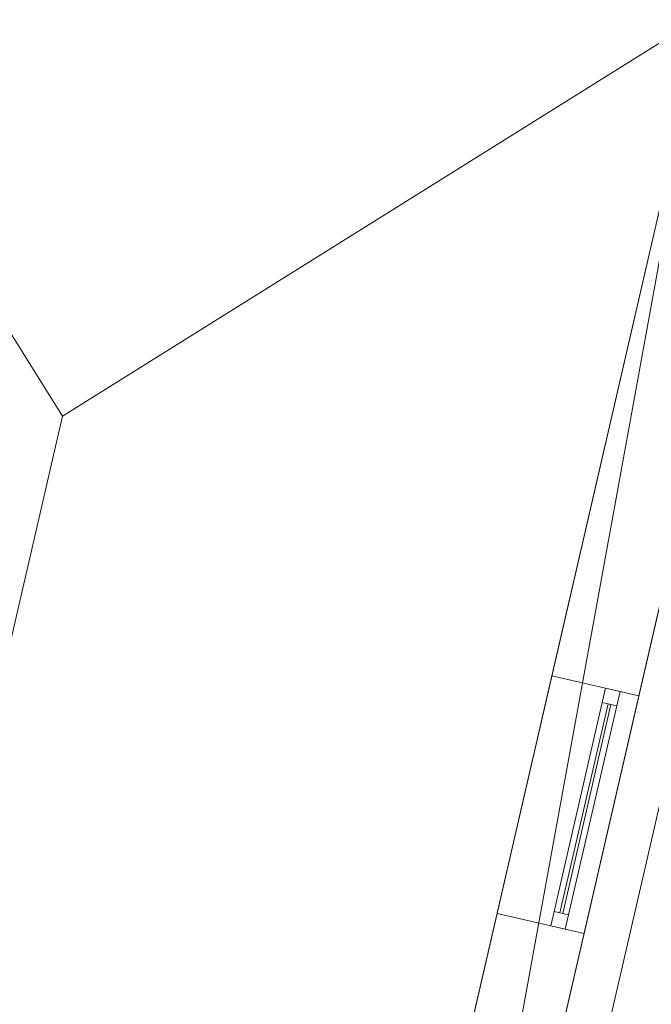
# Model space of a CAD drawing. Header units: millimetres. Extents: x -430348 to -225823, y -86243 to 5084.
# Tile 860 of 1056: x -316217 to -314094, y -64911 to -61602. Entities that reach past the tile are written whole.
import ezdxf

# ---------------------------------------------------------------- set-up
doc = ezdxf.new("R2010")
doc.units = ezdxf.units.MM
for name, color, linetype, lineweight in [('A-GLAZ-CURT', 52, 'Continuous', 9), ('A-GLAZ-CWMG', 51, 'Continuous', 9), ('A-ROOF', 132, 'Continuous', 9), ('A-WALL', 113, 'Continuous', 9)]:
    doc.layers.add(name, color=color, linetype=linetype, lineweight=lineweight)

# ---------------------------------------------------------------- blocks, each defined once
blk = doc.blocks.new('System Panel - Glazed-555588-_3D_ Copy 1')
at = {"layer": 'A-GLAZ-CURT', "transparency": 33554471}
mesh = blk.add_polyface(dxfattribs=at)
corners = [(-360, 5), (-360, 5, 525), (360, 5, 525), (360, 5)]
mesh.append_faces([[corners[k] for k in face] for face in [(1, 2, 3, 0)]])
mesh = blk.add_polyface(dxfattribs=at)
corners = [(360, -5), (-360, -5), (-360, 5), (360, 5)]
mesh.append_faces([[corners[k] for k in face] for face in [(0, 1, 2, 3)]])
mesh = blk.add_polyface(dxfattribs=at)
corners = [(-360, -5, 525), (360, -5, 525), (360, 5, 525), (-360, 5, 525)]
mesh.append_faces([[corners[k] for k in face] for face in [(3, 0, 1, 2)]])
mesh = blk.add_polyface(dxfattribs=at)
corners = [(-360, -5), (-360, -5, 525), (-360, 5, 525), (-360, 5)]
mesh.append_faces([[corners[k] for k in face] for face in [(0, 1, 2, 3)]])
mesh = blk.add_polyface(dxfattribs=at)
corners = [(360, -5, 525), (360, -5), (360, 5), (360, 5, 525)]
mesh.append_faces([[corners[k] for k in face] for face in [(0, 1, 2, 3)]])
mesh = blk.add_polyface(dxfattribs=at)
corners = [(-360, -5), (360, -5), (360, -5, 525), (-360, -5, 525)]
mesh.append_faces([[corners[k] for k in face] for face in [(2, 3, 0, 1)]])
blk = doc.blocks.new('Rectangular Mullion - 50mm x 50mm-317993-_3D_ Copy 1')
at = {"layer": 'A-GLAZ-CWMG'}
mesh = blk.add_polyface(dxfattribs=at)
corners = [(0, 25), (-50, 25), (-50, -25), (0, -25)]
mesh.append_faces([[corners[k] for k in face] for face in [(2, 3, 0, 1)]])
mesh = blk.add_polyface(dxfattribs=at)
corners = [(-50, 25), (0, 25), (0, 25, -450), (-50, 25, -450)]
mesh.append_faces([[corners[k] for k in face] for face in [(3, 0, 1, 2)]])
mesh = blk.add_polyface(dxfattribs=at)
corners = [(-50, -25), (-50, 25), (-50, 25, -450), (-50, -25, -450)]
mesh.append_faces([[corners[k] for k in face] for face in [(3, 0, 1, 2)]])
mesh = blk.add_polyface(dxfattribs=at)
corners = [(0, 25), (0, -25), (0, -25, -450), (0, 25, -450)]
mesh.append_faces([[corners[k] for k in face] for face in [(3, 0, 1, 2)]])
mesh = blk.add_polyface(dxfattribs=at)
corners = [(0, -25), (-50, -25), (-50, -25, -450), (0, -25, -450)]
mesh.append_faces([[corners[k] for k in face] for face in [(3, 0, 1, 2)]])
blk = doc.blocks.new('Rectangular Mullion - 50mm x 50mm-481441-_3D_ Copy 1')
at = {"layer": 'A-GLAZ-CWMG'}
mesh = blk.add_polyface(dxfattribs=at)
corners = [(0, 25), (-50, 25), (-50, -25), (0, -25)]
mesh.append_faces([[corners[k] for k in face] for face in [(2, 3, 0, 1)]])
mesh = blk.add_polyface(dxfattribs=at)
corners = [(0, 25, -720), (0, -25, -720), (-50, -25, -720), (-50, 25, -720)]
mesh.append_faces([[corners[k] for k in face] for face in [(0, 1, 2, 3)]])
mesh = blk.add_polyface(dxfattribs=at)
corners = [(-50, 25), (0, 25), (0, 25, -720), (-50, 25, -720)]
mesh.append_faces([[corners[k] for k in face] for face in [(3, 0, 1, 2)]])
mesh = blk.add_polyface(dxfattribs=at)
corners = [(-50, -25), (-50, 25), (-50, 25, -720), (-50, -25, -720)]
mesh.append_faces([[corners[k] for k in face] for face in [(3, 0, 1, 2)]])
mesh = blk.add_polyface(dxfattribs=at)
corners = [(0, 25), (0, -25), (0, -25, -720), (0, 25, -720)]
mesh.append_faces([[corners[k] for k in face] for face in [(3, 0, 1, 2)]])
mesh = blk.add_polyface(dxfattribs=at)
corners = [(0, -25), (-50, -25), (-50, -25, -720), (0, -25, -720)]
mesh.append_faces([[corners[k] for k in face] for face in [(3, 0, 1, 2)]])
blk = doc.blocks.new('Rectangular Mullion - 50mm x 50mm-293983-_3D_ Copy 1')
at = {"layer": 'A-GLAZ-CWMG'}
mesh = blk.add_polyface(dxfattribs=at)
corners = [(0, 25), (-50, 25), (-50, -25), (0, -25)]
mesh.append_faces([[corners[k] for k in face] for face in [(3, 0, 1, 2)]])
mesh = blk.add_polyface(dxfattribs=at)
corners = [(-50, 25), (0, 25), (0, 25, -600), (-50, 25, -600)]
mesh.append_faces([[corners[k] for k in face] for face in [(0, 1, 2, 3)]])
mesh = blk.add_polyface(dxfattribs=at)
corners = [(-50, -25), (-50, 25), (-50, 25, -600), (-50, -25, -600)]
mesh.append_faces([[corners[k] for k in face] for face in [(0, 1, 2, 3)]])
mesh = blk.add_polyface(dxfattribs=at)
corners = [(0, 25), (0, -25), (0, -25, -600), (0, 25, -600)]
mesh.append_faces([[corners[k] for k in face] for face in [(0, 1, 2, 3)]])
mesh = blk.add_polyface(dxfattribs=at)
corners = [(0, -25), (-50, -25), (-50, -25, -600), (0, -25, -600)]
mesh.append_faces([[corners[k] for k in face] for face in [(0, 1, 2, 3)]])
blk = doc.blocks.new('Rectangular Mullion - 50mm x 50mm-481440-_3D_ Copy 1')
at = {"layer": 'A-GLAZ-CWMG'}
mesh = blk.add_polyface(dxfattribs=at)
corners = [(0, 25), (-50, 25), (-50, -25), (0, -25)]
mesh.append_faces([[corners[k] for k in face] for face in [(2, 3, 0, 1)]])
mesh = blk.add_polyface(dxfattribs=at)
corners = [(0, 25, -720), (0, -25, -720), (-50, -25, -720), (-50, 25, -720)]
mesh.append_faces([[corners[k] for k in face] for face in [(0, 1, 2, 3)]])
mesh = blk.add_polyface(dxfattribs=at)
corners = [(-50, 25), (0, 25), (0, 25, -720), (-50, 25, -720)]
mesh.append_faces([[corners[k] for k in face] for face in [(3, 0, 1, 2)]])
mesh = blk.add_polyface(dxfattribs=at)
corners = [(-50, -25), (-50, 25), (-50, 25, -720), (-50, -25, -720)]
mesh.append_faces([[corners[k] for k in face] for face in [(3, 0, 1, 2)]])
mesh = blk.add_polyface(dxfattribs=at)
corners = [(0, 25), (0, -25), (0, -25, -720), (0, 25, -720)]
mesh.append_faces([[corners[k] for k in face] for face in [(3, 0, 1, 2)]])
mesh = blk.add_polyface(dxfattribs=at)
corners = [(0, -25), (-50, -25), (-50, -25, -720), (0, -25, -720)]
mesh.append_faces([[corners[k] for k in face] for face in [(3, 0, 1, 2)]])
blk = doc.blocks.new('System Panel - Glazed-555589-_3D_ Copy 1')
at = {"layer": 'A-GLAZ-CURT', "transparency": 33554471}
mesh = blk.add_polyface(dxfattribs=at)
corners = [(-360, 5), (-360, 5, 375), (360, 5, 375), (360, 5)]
mesh.append_faces([[corners[k] for k in face] for face in [(1, 2, 3, 0)]])
mesh = blk.add_polyface(dxfattribs=at)
corners = [(360, -5), (-360, -5), (-360, 5), (360, 5)]
mesh.append_faces([[corners[k] for k in face] for face in [(0, 1, 2, 3)]])
mesh = blk.add_polyface(dxfattribs=at)
corners = [(-360, -5, 375), (360, -5, 375), (360, 5, 375), (-360, 5, 375)]
mesh.append_faces([[corners[k] for k in face] for face in [(3, 0, 1, 2)]])
mesh = blk.add_polyface(dxfattribs=at)
corners = [(-360, -5), (-360, -5, 375), (-360, 5, 375), (-360, 5)]
mesh.append_faces([[corners[k] for k in face] for face in [(0, 1, 2, 3)]])
mesh = blk.add_polyface(dxfattribs=at)
corners = [(360, -5, 375), (360, -5), (360, 5), (360, 5, 375)]
mesh.append_faces([[corners[k] for k in face] for face in [(0, 1, 2, 3)]])
mesh = blk.add_polyface(dxfattribs=at)
corners = [(-360, -5), (360, -5), (360, -5, 375), (-360, -5, 375)]
mesh.append_faces([[corners[k] for k in face] for face in [(2, 3, 0, 1)]])
blk = doc.blocks.new('Rectangular Mullion - 50mm x 50mm-293985-_3D_ Copy 1')
at = {"layer": 'A-GLAZ-CWMG'}
mesh = blk.add_polyface(dxfattribs=at)
corners = [(0, 25, -600), (0, -25, -600), (-50, -25, -600), (-50, 25, -600)]
mesh.append_faces([[corners[k] for k in face] for face in [(3, 0, 1, 2)]])
mesh = blk.add_polyface(dxfattribs=at)
corners = [(-50, 25), (0, 25), (0, 25, -600), (-50, 25, -600)]
mesh.append_faces([[corners[k] for k in face] for face in [(0, 1, 2, 3)]])
mesh = blk.add_polyface(dxfattribs=at)
corners = [(-50, -25), (-50, 25), (-50, 25, -600), (-50, -25, -600)]
mesh.append_faces([[corners[k] for k in face] for face in [(0, 1, 2, 3)]])
mesh = blk.add_polyface(dxfattribs=at)
corners = [(0, 25), (0, -25), (0, -25, -600), (0, 25, -600)]
mesh.append_faces([[corners[k] for k in face] for face in [(0, 1, 2, 3)]])
mesh = blk.add_polyface(dxfattribs=at)
corners = [(0, -25), (-50, -25), (-50, -25, -600), (0, -25, -600)]
mesh.append_faces([[corners[k] for k in face] for face in [(0, 1, 2, 3)]])
blk = doc.blocks.new('Rectangular Mullion - 50mm x 50mm-317995-_3D_ Copy 1')
at = {"layer": 'A-GLAZ-CWMG'}
mesh = blk.add_polyface(dxfattribs=at)
corners = [(0, 25, -450), (0, -25, -450), (-50, -25, -450), (-50, 25, -450)]
mesh.append_faces([[corners[k] for k in face] for face in [(0, 1, 2, 3)]])
mesh = blk.add_polyface(dxfattribs=at)
corners = [(-50, 25), (0, 25), (0, 25, -450), (-50, 25, -450)]
mesh.append_faces([[corners[k] for k in face] for face in [(3, 0, 1, 2)]])
mesh = blk.add_polyface(dxfattribs=at)
corners = [(-50, -25), (-50, 25), (-50, 25, -450), (-50, -25, -450)]
mesh.append_faces([[corners[k] for k in face] for face in [(3, 0, 1, 2)]])
mesh = blk.add_polyface(dxfattribs=at)
corners = [(0, 25), (0, -25), (0, -25, -450), (0, 25, -450)]
mesh.append_faces([[corners[k] for k in face] for face in [(3, 0, 1, 2)]])
mesh = blk.add_polyface(dxfattribs=at)
corners = [(0, -25), (-50, -25), (-50, -25, -450), (0, -25, -450)]
mesh.append_faces([[corners[k] for k in face] for face in [(3, 0, 1, 2)]])
blk = doc.blocks.new('Rectangular Mullion - 50mm x 50mm-494554-_3D_ Copy 1')
at = {"layer": 'A-GLAZ-CWMG'}
mesh = blk.add_polyface(dxfattribs=at)
corners = [(25, 25), (-25, 25), (-25, -25), (25, -25)]
mesh.append_faces([[corners[k] for k in face] for face in [(2, 3, 0, 1)]])
mesh = blk.add_polyface(dxfattribs=at)
corners = [(25, 25, -720), (25, -25, -720), (-25, -25, -720), (-25, 25, -720)]
mesh.append_faces([[corners[k] for k in face] for face in [(0, 1, 2, 3)]])
mesh = blk.add_polyface(dxfattribs=at)
corners = [(-25, 25), (25, 25), (25, 25, -720), (-25, 25, -720)]
mesh.append_faces([[corners[k] for k in face] for face in [(3, 0, 1, 2)]])
mesh = blk.add_polyface(dxfattribs=at)
corners = [(-25, -25), (-25, 25), (-25, 25, -720), (-25, -25, -720)]
mesh.append_faces([[corners[k] for k in face] for face in [(3, 0, 1, 2)]])
mesh = blk.add_polyface(dxfattribs=at)
corners = [(25, 25), (25, -25), (25, -25, -720), (25, 25, -720)]
mesh.append_faces([[corners[k] for k in face] for face in [(3, 0, 1, 2)]])
mesh = blk.add_polyface(dxfattribs=at)
corners = [(25, -25), (-25, -25), (-25, -25, -720), (25, -25, -720)]
mesh.append_faces([[corners[k] for k in face] for face in [(3, 0, 1, 2)]])

msp = doc.modelspace()

# ---------------------------------------------------------------- block references
at = {"layer": 'A-GLAZ-CURT', "transparency": 33554471, "rotation": 76.99999999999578}
for name, p in [('System Panel - Glazed-555588-_3D_ Copy 1', (-314315.6, -64253.6, 60996.3)), ('System Panel - Glazed-555589-_3D_ Copy 1', (-314315.6, -64253.6, 61571.3))]:
    msp.add_blockref(name, p, dxfattribs=at)
at = {"layer": 'A-GLAZ-CWMG', "extrusion": (0, 0, -1), "rotation": 103.0000000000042}
for name, p in [('Rectangular Mullion - 50mm x 50mm-293983-_3D_ Copy 1', (314223.4, -63854.1, -60946.3)), ('Rectangular Mullion - 50mm x 50mm-317995-_3D_ Copy 1', (314223.4, -63854.1, -61546.3))]:
    msp.add_blockref(name, p, dxfattribs=at)
at = {"layer": 'A-GLAZ-CWMG', "extrusion": (0.224951, 0.97437, 0), "rotation": 90}
for name, p in [('Rectangular Mullion - 50mm x 50mm-481441-_3D_ Copy 1', (291805.8, 61996.3, -132952.4)), ('Rectangular Mullion - 50mm x 50mm-494554-_3D_ Copy 1', (291805.8, 61546.3, -132952.4))]:
    msp.add_blockref(name, p, dxfattribs=at)
at = {"layer": 'A-GLAZ-CWMG', "extrusion": (-0.224951, -0.97437, 0), "rotation": 270}
msp.add_blockref('Rectangular Mullion - 50mm x 50mm-481440-_3D_ Copy 1', (-291805.8, 60946.3, 133672.4), dxfattribs=at)
at = {"layer": 'A-GLAZ-CWMG', "rotation": 256.9999999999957}
for name, p in [('Rectangular Mullion - 50mm x 50mm-317993-_3D_ Copy 1', (-314407.9, -64653.1, 61996.3)), ('Rectangular Mullion - 50mm x 50mm-293985-_3D_ Copy 1', (-314407.9, -64653.1, 61546.3))]:
    msp.add_blockref(name, p, dxfattribs=at)

# ---------------------------------------------------------------- meshes
at = {"layer": 'A-ROOF'}
mesh = msp.add_polyface(dxfattribs=at)
corners = [(-317760.1, -60235.7, 64710), (-316073.9, -62934.2, 66314.9), (-316906.2, -66539.3, 66314.9), (-318592.4, -63840.9, 64710)]
mesh.append_faces([[corners[k] for k in face] for face in [(3, 0, 1, 2)]])
mesh = msp.add_polyface(dxfattribs=at)
corners = [(-317760.1, -60235.7, 64832.8), (-318592.4, -63840.9, 64832.8), (-316906.2, -66539.3, 66437.7), (-316073.9, -62934.2, 66437.7)]
mesh.append_faces([[corners[k] for k in face] for face in [(3, 0, 1, 2)]])
mesh = msp.add_polyface(dxfattribs=at)
corners = [(-313375.4, -61248, 64710), (-316073.9, -62934.2, 66314.9), (-317760.1, -60235.7, 64710)]
mesh.append_faces([[corners[k] for k in face] for face in [(1, 2, 0)]])
mesh = msp.add_polyface(dxfattribs=at)
corners = [(-313375.4, -61248, 64832.8), (-317760.1, -60235.7, 64832.8), (-316073.9, -62934.2, 66437.7)]
mesh.append_faces([[corners[k] for k in face] for face in [(0, 1, 2)]])
mesh = msp.add_polyface(dxfattribs=at)
corners = [(-315692.4, -71284, 64710), (-318165.5, -67326.2, 67063.9), (-316906.2, -66539.3, 66314.9), (-316073.9, -62934.2, 66314.9), (-313375.4, -61248, 64710)]
mesh.append_faces([[corners[k] for k in face] for face in [(2, 0, 1)]], dxfattribs={"vtx0": -1})
mesh.append_faces([[corners[k] for k in face] for face in [(2, 3, 4, 0)]], dxfattribs={"vtx3": -1})
mesh = msp.add_polyface(dxfattribs=at)
corners = [(-315692.4, -71284, 64832.8), (-313375.4, -61248, 64832.8), (-316073.9, -62934.2, 66437.7), (-316906.2, -66539.3, 66437.7), (-318165.5, -67326.2, 67186.7)]
mesh.append_faces([[corners[k] for k in face] for face in [(4, 0, 3)]], dxfattribs={"vtx1": -1})
mesh.append_faces([[corners[k] for k in face] for face in [(1, 2, 3, 0)]], dxfattribs={"vtx2": -1})
mesh = msp.add_polyface(dxfattribs=at)
corners = [(-313375.4, -61248, 64710), (-313375.4, -61248, 64832.8), (-315692.4, -71284, 64832.8), (-315692.4, -71284, 64710)]
mesh.append_faces([[corners[k] for k in face] for face in [(1, 2, 3, 0)]])
mesh = msp.add_polyface(dxfattribs=at)
corners = [(-333251.5, -67230.2, 64710), (-333611.1, -67147.1, 64710), (-333679.3, -67131.4, 64710), (-332936.9, -63916, 67063.9), (-332868.8, -63931.7, 67063.9), (-318165.5, -67326.2, 67063.9), (-315692.4, -71284, 64710), (-317681.3, -70824.8, 64710), (-317690.1, -70822.8, 64710), (-318995, -68313.3, 66244.7), (-321237.9, -70003.7, 64710), (-321247.5, -70001.5, 64710), (-321653.8, -69907.7, 64710), (-321663.7, -69905.4, 64710), (-322956.8, -67350.6, 66278.2), (-325209.1, -69086.9, 64710), (-325220, -69084.4, 64710), (-329743.8, -68040, 64710), (-329753.7, -68037.7, 64710), (-331029.5, -65517.1, 66257.1)]
mesh.append_faces([[corners[k] for k in face] for face in [(4, 2, 3)]], dxfattribs={"vtx0": -1})
mesh.append_faces([[corners[k] for k in face] for face in [(14, 5, 9)]], dxfattribs={"vtx0": -1, "vtx1": -1, "vtx2": -1})
mesh.append_faces([[corners[k] for k in face] for face in [(14, 19, 4, 5)]], dxfattribs={"vtx0": -1, "vtx1": -1, "vtx3": -1})
mesh.append_faces([[corners[k] for k in face] for face in [(4, 19, 0)]], dxfattribs={"vtx0": -1, "vtx2": -1})
mesh.append_faces([[corners[k] for k in face] for face in [(16, 17, 14, 15), (6, 7, 5)]], dxfattribs={"vtx1": -1})
mesh.append_faces([[corners[k] for k in face] for face in [(1, 2, 4, 0)]], dxfattribs={"vtx1": -1, "vtx2": -1})
mesh.append_faces([[corners[k] for k in face] for face in [(17, 18, 19, 14), (7, 8, 9, 5), (12, 13, 14, 9)]], dxfattribs={"vtx2": -1, "vtx3": -1})
mesh.append_faces([[corners[k] for k in face] for face in [(9, 10, 11, 12)]], dxfattribs={"vtx3": -1})
mesh = msp.add_polyface(dxfattribs=at)
corners = [(-333679.3, -67131.4, 64832.8), (-333262.4, -67227.7, 64832.8), (-331027.1, -65504.5, 66389.1), (-329743.8, -68040, 64832.8), (-325220, -69084.4, 64832.8), (-322954.5, -67337.9, 66410.2), (-321653.8, -69907.7, 64832.8), (-321247.5, -70001.5, 64832.8), (-318993, -68302.4, 66375.5), (-317681.3, -70824.8, 64832.8), (-315692.4, -71284, 64832.8), (-318165.5, -67326.2, 67186.7), (-332936.9, -63916, 67186.7)]
mesh.append_faces([[corners[k] for k in face] for face in [(5, 2, 3, 4)]], dxfattribs={"vtx0": -1})
mesh.append_faces([[corners[k] for k in face] for face in [(12, 2, 5, 11)]], dxfattribs={"vtx0": -1, "vtx1": -1, "vtx2": -1})
mesh.append_faces([[corners[k] for k in face] for face in [(5, 6, 8, 11)]], dxfattribs={"vtx1": -1, "vtx2": -1, "vtx3": -1})
mesh.append_faces([[corners[k] for k in face] for face in [(9, 10, 11, 8), (6, 7, 8)]], dxfattribs={"vtx2": -1})
mesh.append_faces([[corners[k] for k in face] for face in [(12, 0, 1, 2)]], dxfattribs={"vtx3": -1})
at = {"layer": 'A-WALL'}
mesh = msp.add_polyface(dxfattribs=at)
corners = [(-313627.3, -61672.2, 59055.2), (-313919.6, -61604.7, 59055.2), (-317372.6, -60807.5, 59055.2), (-317664.9, -60740, 59055.2), (-317597.4, -60447.7, 59055.2), (-317305.1, -60515.2, 59055.2), (-313852.1, -61312.4, 59055.2), (-313559.8, -61379.9, 59055.2)]
mesh.append_faces([[corners[k] for k in face] for face in [(5, 2, 3, 4)]], dxfattribs={"vtx0": -1})
mesh.append_faces([[corners[k] for k in face] for face in [(6, 0, 1, 2)]], dxfattribs={"vtx0": -1, "vtx3": -1})
mesh.append_faces([[corners[k] for k in face] for face in [(5, 6, 2)]], dxfattribs={"vtx1": -1, "vtx2": -1})
mesh.append_faces([[corners[k] for k in face] for face in [(6, 7, 0)]], dxfattribs={"vtx2": -1})
mesh = msp.add_polyface(dxfattribs=at)
corners = [(-317664.9, -60740, 59055.2), (-317372.6, -60807.5, 59055.2), (-313919.6, -61604.7, 59055.2), (-313627.3, -61672.2, 59055.2), (-313627.3, -61672.2, 64440.3), (-313627.3, -61672.2, 64817), (-313919.6, -61604.7, 65031), (-313939.1, -61600.2, 65045.2), (-317372.6, -60807.5, 65045.2), (-317407.9, -60799.4, 65045.2), (-317664.9, -60740, 64857.1), (-317664.9, -60740, 61720), (-315068.9, -61339.4, 64550), (-315068.9, -61339.4, 63450), (-316140.7, -61091.9, 63450), (-316140.7, -61091.9, 64550)]
mesh.append_faces([[corners[k] for k in face] for face in [(12, 7, 15)]], dxfattribs={"vtx0": -1, "vtx1": -1})
mesh.append_faces([[corners[k] for k in face] for face in [(7, 12, 4, 6)]], dxfattribs={"vtx0": -1, "vtx1": -1, "vtx2": -1})
mesh.append_faces([[corners[k] for k in face] for face in [(11, 13, 14), (13, 3, 4, 12)]], dxfattribs={"vtx0": -1, "vtx2": -1})
mesh.append_faces([[corners[k] for k in face] for face in [(15, 7, 8, 10)]], dxfattribs={"vtx0": -1, "vtx2": -1, "vtx3": -1})
mesh.append_faces([[corners[k] for k in face] for face in [(9, 10, 8)]], dxfattribs={"vtx1": -1})
mesh.append_faces([[corners[k] for k in face] for face in [(2, 3, 13, 11)]], dxfattribs={"vtx1": -1, "vtx2": -1, "vtx3": -1})
mesh.append_faces([[corners[k] for k in face] for face in [(10, 11, 14, 15)]], dxfattribs={"vtx1": -1, "vtx3": -1})
mesh.append_faces([[corners[k] for k in face] for face in [(4, 5, 6)]], dxfattribs={"vtx2": -1})
mesh.append_faces([[corners[k] for k in face] for face in [(11, 0, 1, 2)]], dxfattribs={"vtx3": -1})
mesh = msp.add_polyface(dxfattribs=at)
corners = [(-313919.6, -61604.7, 59055.2), (-316002.7, -70627.4, 59055.2), (-316036.4, -70773.6, 59055.2), (-316036.4, -70773.6, 64440.3), (-315003.9, -66301.2, 64440.3), (-315003.9, -66301.2, 63608.1), (-314868.9, -65716.6, 63608.1), (-314868.9, -65716.6, 64440.3), (-313919.6, -61604.7, 64440.3), (-314612.5, -64605.8, 61996.3), (-314612.5, -64605.8, 60946.3), (-314428, -63806.8, 60946.3), (-314428, -63806.8, 61996.3), (-315080.4, -66632.5, 62008.1), (-315080.4, -66632.5, 60008.1), (-314922.9, -65950.5, 60008.1), (-314922.9, -65950.5, 62008.1)]
mesh.append_faces([[corners[k] for k in face] for face in [(14, 1, 13)]], dxfattribs={"vtx0": -1, "vtx1": -1})
mesh.append_faces([[corners[k] for k in face] for face in [(9, 16, 6, 12)]], dxfattribs={"vtx0": -1, "vtx1": -1, "vtx2": -1})
mesh.append_faces([[corners[k] for k in face] for face in [(0, 11, 12, 8), (16, 9, 10, 15), (1, 14, 15, 0)]], dxfattribs={"vtx0": -1, "vtx2": -1})
mesh.append_faces([[corners[k] for k in face] for face in [(15, 10, 11, 0)]], dxfattribs={"vtx0": -1, "vtx2": -1, "vtx3": -1})
mesh.append_faces([[corners[k] for k in face] for face in [(7, 8, 12, 6)]], dxfattribs={"vtx1": -1, "vtx2": -1})
mesh.append_faces([[corners[k] for k in face] for face in [(16, 13, 5, 6)]], dxfattribs={"vtx1": -1, "vtx3": -1})
mesh.append_faces([[corners[k] for k in face] for face in [(1, 2, 3, 13), (3, 4, 5, 13)]], dxfattribs={"vtx2": -1, "vtx3": -1})
mesh = msp.add_polyface(dxfattribs=at)
corners = [(-313627.3, -61672.2, 59055.2), (-313919.7, -62938.7, 59055.2), (-313953.5, -63085.1, 59055.2), (-315074.3, -67939.8, 59055.2), (-315108, -68085.9, 59055.2), (-315379.7, -69262.7, 59055.2), (-315413.4, -69408.8, 59055.2), (-315744.1, -70841.1, 59055.2), (-316036.4, -70773.6, 59055.2), (-316002.7, -70627.4, 59055.2), (-313919.6, -61604.7, 59055.2)]
mesh.append_faces([[corners[k] for k in face] for face in [(9, 7, 8)]], dxfattribs={"vtx0": -1})
mesh.append_faces([[corners[k] for k in face] for face in [(3, 9, 10, 2)]], dxfattribs={"vtx0": -1, "vtx2": -1})
mesh.append_faces([[corners[k] for k in face] for face in [(6, 7, 9, 5), (4, 5, 9, 3)]], dxfattribs={"vtx1": -1, "vtx2": -1})
mesh.append_faces([[corners[k] for k in face] for face in [(10, 0, 1, 2)]], dxfattribs={"vtx3": -1})
mesh = msp.add_polyface(dxfattribs=at)
corners = [(-316036.4, -70773.6, 64440.3), (-315744.1, -70841.1, 64440.3), (-314711.6, -66368.7, 64440.3), (-315003.9, -66301.2, 64440.3), (-313627.3, -61672.2, 64440.3), (-313919.6, -61604.7, 64440.3), (-314868.9, -65716.6, 64440.3), (-314576.6, -65784.1, 64440.3)]
mesh.append_faces([[corners[k] for k in face] for face in [(1, 2, 3, 0), (6, 7, 4, 5)]])
mesh = msp.add_polyface(dxfattribs=at)
corners = [(-313919.6, -61604.7, 59055.2), (-316002.7, -70627.4, 59055.2), (-316002.7, -70627.4, 65031), (-313919.6, -61604.7, 65031), (-315080.4, -66632.5, 62008.1), (-315080.4, -66632.5, 60008.1), (-314922.9, -65950.5, 60008.1), (-314922.9, -65950.5, 62008.1), (-314612.5, -64605.8, 61996.3), (-314612.5, -64605.8, 60946.3), (-314428, -63806.8, 60946.3), (-314428, -63806.8, 61996.3), (-315003.9, -66301.2, 64508.1), (-315003.9, -66301.2, 63608.1), (-314868.9, -65716.6, 63608.1), (-314868.9, -65716.6, 64508.1)]
mesh.append_faces([[corners[k] for k in face] for face in [(15, 3, 11)]], dxfattribs={"vtx0": -1, "vtx1": -1, "vtx2": -1})
mesh.append_faces([[corners[k] for k in face] for face in [(7, 14, 8, 9)]], dxfattribs={"vtx0": -1, "vtx1": -1, "vtx3": -1})
mesh.append_faces([[corners[k] for k in face] for face in [(0, 10, 11, 3), (3, 15, 12, 2), (1, 5, 6, 0), (2, 12, 13)]], dxfattribs={"vtx0": -1, "vtx2": -1})
mesh.append_faces([[corners[k] for k in face] for face in [(6, 9, 10, 0), (13, 7, 4, 2)]], dxfattribs={"vtx0": -1, "vtx2": -1, "vtx3": -1})
mesh.append_faces([[corners[k] for k in face] for face in [(13, 14, 7), (6, 7, 9)]], dxfattribs={"vtx1": -1, "vtx2": -1})
mesh.append_faces([[corners[k] for k in face] for face in [(14, 15, 11, 8), (4, 5, 1, 2)]], dxfattribs={"vtx1": -1, "vtx3": -1})
mesh = msp.add_polyface(dxfattribs=at)
corners = [(-313627.3, -61672.2, 59055.2), (-313919.7, -62938.7, 59055.2), (-313953.5, -63085.1, 59055.2), (-315074.3, -67939.8, 59055.2), (-315108, -68085.9, 59055.2), (-315379.7, -69262.7, 59055.2), (-315413.4, -69408.8, 59055.2), (-315710.4, -70694.9, 59055.2), (-316002.7, -70627.4, 59055.2), (-313919.6, -61604.7, 59055.2)]
mesh.append_faces([[corners[k] for k in face] for face in [(3, 9, 2)]], dxfattribs={"vtx0": -1, "vtx1": -1})
mesh.append_faces([[corners[k] for k in face] for face in [(8, 4, 5, 6)]], dxfattribs={"vtx0": -1, "vtx3": -1})
mesh.append_faces([[corners[k] for k in face] for face in [(3, 4, 8, 9)]], dxfattribs={"vtx1": -1, "vtx3": -1})
mesh.append_faces([[corners[k] for k in face] for face in [(6, 7, 8)]], dxfattribs={"vtx2": -1})
mesh.append_faces([[corners[k] for k in face] for face in [(9, 0, 1, 2)]], dxfattribs={"vtx3": -1})
mesh = msp.add_polyface(dxfattribs=at)
corners = [(-315710.4, -70694.9, 64817), (-313627.3, -61672.2, 64817), (-313919.6, -61604.7, 65031), (-316002.7, -70627.4, 65031)]
mesh.append_faces([[corners[k] for k in face] for face in [(3, 0, 1, 2)]])
mesh = msp.add_polyface(dxfattribs=at)
corners = [(-315744.1, -70841.1, 59055.2), (-315413.4, -69408.8, 59055.2), (-315379.7, -69262.7, 59055.2), (-315108, -68085.9, 59055.2), (-315074.3, -67939.8, 59055.2), (-313953.5, -63085.1, 59055.2), (-313919.7, -62938.7, 59055.2), (-313627.3, -61672.2, 59055.2), (-313627.3, -61672.2, 64440.3), (-314576.6, -65784.1, 64440.3), (-314576.6, -65784.1, 63608.1), (-314711.6, -66368.7, 63608.1), (-314711.6, -66368.7, 64440.3), (-315744.1, -70841.1, 64440.3), (-314320.2, -64673.3, 60946.3), (-314320.2, -64673.3, 61996.3), (-314135.7, -63874.3, 61996.3), (-314135.7, -63874.3, 60946.3), (-314788.1, -66700, 60008.1), (-314788.1, -66700, 62008.1), (-314630.6, -66017.9, 62008.1), (-314630.6, -66017.9, 60008.1)]
mesh.append_faces([[corners[k] for k in face] for face in [(13, 19, 11, 12), (21, 14, 20)]], dxfattribs={"vtx0": -1, "vtx1": -1})
mesh.append_faces([[corners[k] for k in face] for face in [(15, 10, 20, 14)]], dxfattribs={"vtx0": -1, "vtx1": -1, "vtx2": -1})
mesh.append_faces([[corners[k] for k in face] for face in [(11, 19, 20, 10), (16, 9, 10, 15), (16, 8, 9)]], dxfattribs={"vtx0": -1, "vtx2": -1})
mesh.append_faces([[corners[k] for k in face] for face in [(5, 17, 14, 21)]], dxfattribs={"vtx0": -1, "vtx2": -1, "vtx3": -1})
mesh.append_faces([[corners[k] for k in face] for face in [(2, 3, 19, 1), (6, 7, 17, 5)]], dxfattribs={"vtx1": -1, "vtx2": -1})
mesh.append_faces([[corners[k] for k in face] for face in [(3, 4, 18, 19), (21, 18, 4, 5), (16, 17, 7, 8)]], dxfattribs={"vtx1": -1, "vtx3": -1})
mesh.append_faces([[corners[k] for k in face] for face in [(13, 0, 1, 19)]], dxfattribs={"vtx2": -1, "vtx3": -1})
mesh = msp.add_polyface(dxfattribs=at)
corners = [(-315710.4, -70694.9, 59055.2), (-315413.4, -69408.8, 59055.2), (-315379.7, -69262.7, 59055.2), (-315108, -68085.9, 59055.2), (-315074.3, -67939.8, 59055.2), (-313953.5, -63085.1, 59055.2), (-313919.7, -62938.7, 59055.2), (-313627.3, -61672.2, 59055.2), (-313627.3, -61672.2, 64817), (-315710.4, -70694.9, 64817), (-314788.1, -66700, 60008.1), (-314788.1, -66700, 62008.1), (-314630.6, -66017.9, 62008.1), (-314630.6, -66017.9, 60008.1), (-314320.2, -64673.3, 60946.3), (-314320.2, -64673.3, 61996.3), (-314135.7, -63874.3, 61996.3), (-314135.7, -63874.3, 60946.3), (-314711.6, -66368.7, 63608.1), (-314711.6, -66368.7, 64508.1), (-314576.6, -65784.1, 64508.1), (-314576.6, -65784.1, 63608.1)]
mesh.append_faces([[corners[k] for k in face] for face in [(13, 14, 12)]], dxfattribs={"vtx0": -1, "vtx1": -1})
mesh.append_faces([[corners[k] for k in face] for face in [(15, 21, 12, 14), (16, 8, 20)]], dxfattribs={"vtx0": -1, "vtx1": -1, "vtx2": -1})
mesh.append_faces([[corners[k] for k in face] for face in [(9, 11, 18, 19)]], dxfattribs={"vtx0": -1, "vtx1": -1, "vtx3": -1})
mesh.append_faces([[corners[k] for k in face] for face in [(18, 11, 12, 21), (16, 20, 21, 15)]], dxfattribs={"vtx0": -1, "vtx2": -1})
mesh.append_faces([[corners[k] for k in face] for face in [(5, 17, 14, 13)]], dxfattribs={"vtx0": -1, "vtx2": -1, "vtx3": -1})
mesh.append_faces([[corners[k] for k in face] for face in [(2, 3, 11, 1), (6, 7, 17, 5)]], dxfattribs={"vtx1": -1, "vtx2": -1})
mesh.append_faces([[corners[k] for k in face] for face in [(3, 4, 10, 11), (8, 9, 19, 20), (13, 10, 4, 5), (16, 17, 7, 8)]], dxfattribs={"vtx1": -1, "vtx3": -1})
mesh.append_faces([[corners[k] for k in face] for face in [(9, 0, 1, 11)]], dxfattribs={"vtx2": -1, "vtx3": -1})
mesh = msp.add_polyface(dxfattribs=at)
corners = [(-314320.2, -64673.3, 61996.3), (-314612.5, -64605.8, 61996.3), (-314428, -63806.8, 61996.3), (-314135.7, -63874.3, 61996.3)]
mesh.append_faces([[corners[k] for k in face] for face in [(1, 2, 3, 0)]])
mesh = msp.add_polyface(dxfattribs=at)
corners = [(-314612.5, -64605.8, 60946.3), (-314320.2, -64673.3, 60946.3), (-314135.7, -63874.3, 60946.3), (-314428, -63806.8, 60946.3)]
mesh.append_faces([[corners[k] for k in face] for face in [(2, 3, 0, 1)]])
mesh = msp.add_polyface(dxfattribs=at)
corners = [(-314320.2, -64673.3, 61996.3), (-314612.5, -64605.8, 61996.3), (-314428, -63806.8, 61996.3), (-314135.7, -63874.3, 61996.3)]
mesh.append_faces([[corners[k] for k in face] for face in [(1, 2, 3, 0)]])
mesh = msp.add_polyface(dxfattribs=at)
corners = [(-314612.5, -64605.8, 60946.3), (-314320.2, -64673.3, 60946.3), (-314135.7, -63874.3, 60946.3), (-314428, -63806.8, 60946.3)]
mesh.append_faces([[corners[k] for k in face] for face in [(2, 3, 0, 1)]])
mesh = msp.add_polyface(dxfattribs=at)
corners = [(-314135.7, -63874.3, 61996.3), (-314428, -63806.8, 61996.3), (-314428, -63806.8, 60946.3), (-314135.7, -63874.3, 60946.3)]
mesh.append_faces([[corners[k] for k in face] for face in [(1, 2, 3, 0)]])
mesh = msp.add_polyface(dxfattribs=at)
corners = [(-314135.7, -63874.3, 61996.3), (-314428, -63806.8, 61996.3), (-314428, -63806.8, 60946.3), (-314135.7, -63874.3, 60946.3)]
mesh.append_faces([[corners[k] for k in face] for face in [(1, 2, 3, 0)]])
mesh = msp.add_polyface(dxfattribs=at)
corners = [(-314320.2, -64673.3, 60946.3), (-314612.5, -64605.8, 60946.3), (-314612.5, -64605.8, 61996.3), (-314320.2, -64673.3, 61996.3)]
mesh.append_faces([[corners[k] for k in face] for face in [(1, 2, 3, 0)]])
mesh = msp.add_polyface(dxfattribs=at)
corners = [(-314320.2, -64673.3, 60946.3), (-314612.5, -64605.8, 60946.3), (-314612.5, -64605.8, 61996.3), (-314320.2, -64673.3, 61996.3)]
mesh.append_faces([[corners[k] for k in face] for face in [(1, 2, 3, 0)]])

doc.saveas('drawing.dxf')
